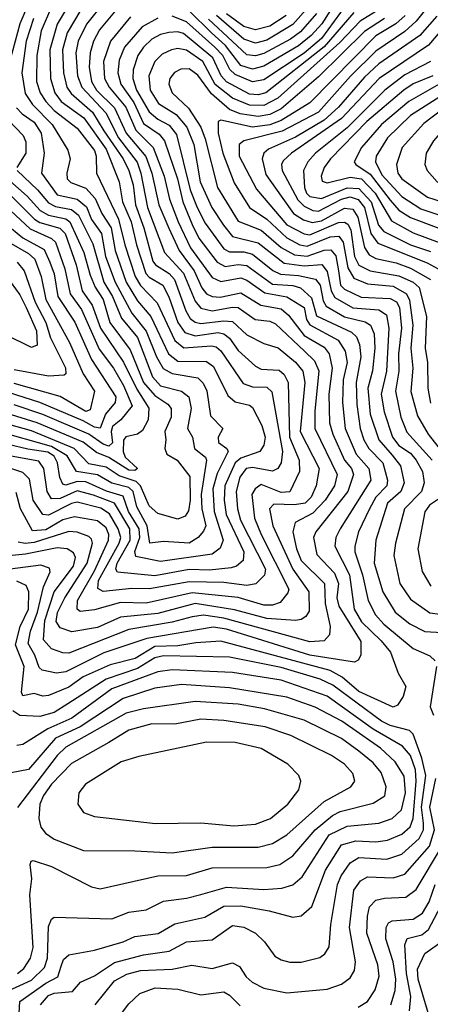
# Model space of a CAD drawing. Extents: x 1308313 to 1441400, y 959662 to 1036319.
# Tile 437 of 656: x 1374304 to 1375734, y 1018727 to 1022160. Entities that reach past the tile are written whole.
import ezdxf

# ---------------------------------------------------------------- set-up
doc = ezdxf.new("R2010")
doc.units = 0

msp = doc.modelspace()

# ---------------------------------------------------------------- linework, layer by layer
at = {"layer": '0CON10XD'}
for points in [[(1375417.2, 1022242.8), (1375356, 1022146), (1375319.6, 1022105), (1375275, 1022068.6), (1375155, 1021998.5), (1375115, 1021987.8), (1375075, 1022001), (1375020.6, 1022070.6), (1374971.8, 1022115), (1374895, 1022191.3)], [(1374335, 1022216.4), (1374304.5, 1022145.5), (1374272.4, 1022025)], [(1374415.2, 1022204.8), (1374379.1, 1022120.9), (1374363.5, 1022035), (1374363.1, 1021945), (1374375.7, 1021905), (1374394.9, 1021874.9), (1374425, 1021843.8), (1374505, 1021782.4), (1374564.7, 1021704.7), (1374570.8, 1021685), (1374571.6, 1021625), (1374648.9, 1021465), (1374670.6, 1021375), (1374706.6, 1021265), (1374725, 1021233), (1374783.3, 1021173.3), (1374845, 1021041.2), (1374875.9, 1021015.9), (1374972.7, 1021022.7), (1374989.1, 1021019.1), (1375005.3, 1021005.3), (1375082, 1020892), (1375115, 1020880.3), (1375165, 1020878.6), (1375182.3, 1020862.3), (1375219.2, 1020655), (1375214.8, 1020615), (1375203.6, 1020595), (1375185, 1020586.6), (1375115, 1020598.4), (1375093, 1020595), (1375070.5, 1020565), (1375058.4, 1020515)], [(1374480.1, 1022219.9), (1374435.4, 1022144.6), (1374409.6, 1022055), (1374411.2, 1021955), (1374426.4, 1021905), (1374449, 1021875), (1374527.6, 1021817.6), (1374605, 1021708.9), (1374651, 1021595), (1374662.4, 1021525), (1374692.5, 1021455), (1374710.7, 1021375), (1374743.3, 1021275), (1374755, 1021262), (1374802.7, 1021235), (1374824.1, 1021194.1), (1374855.1, 1021105), (1374879.5, 1021069.5), (1374915, 1021057.6), (1374995, 1021069.2), (1375015.4, 1021065.5), (1375035, 1021049.8), (1375065, 1021007.3), (1375125, 1020951.7), (1375145, 1020941.6), (1375208.1, 1020938.1), (1375225, 1020923.1), (1375238.7, 1020895), (1375243.8, 1020705), (1375277.8, 1020625), (1375279.3, 1020585), (1375245, 1020513.7), (1375215, 1020511.4), (1375145, 1020539.3), (1375124, 1020525), (1375112.2, 1020505), (1375122.5, 1020422.4), (1375145.4, 1020365), (1375241.3, 1020175), (1375238.5, 1020161.5), (1375211.6, 1020128.4), (1375185, 1020119.1), (1375155, 1020118.9)], [(1374598.7, 1022221.3), (1374537.4, 1022145), (1374508.1, 1022085), (1374499.9, 1022045), (1374505.1, 1021965), (1374520.4, 1021925), (1374604.7, 1021835), (1374648, 1021748), (1374713, 1021663), (1374726.6, 1021625), (1374749.8, 1021505), (1374808.7, 1021348.7), (1374875, 1021276.8), (1374915, 1021179.3), (1374935, 1021154.8), (1374975, 1021145.3), (1375045, 1021158.3), (1375065, 1021156.6), (1375124.7, 1021114.7), (1375175, 1021109.2), (1375195, 1021100), (1375295.7, 1021004.3)], [(1375444, 1022216), (1375355, 1022095.1), (1375295, 1022043.6), (1375155, 1021951), (1375115, 1021943.1), (1375055, 1021968.7), (1375036.4, 1021986.4), (1375011.5, 1022035), (1374984.4, 1022065), (1374885, 1022152.9), (1374835, 1022172.5)], [(1375309.8, 1022205), (1375255, 1022143.1), (1375165, 1022089.4), (1375125, 1022078.8), (1375085, 1022092.2), (1374989.4, 1022175)], [(1375745, 1022232.3), (1375685.2, 1022155), (1375645, 1022119.7), (1375545, 1022050.8), (1375456.7, 1021963.3), (1375345, 1021837.9), (1375218.8, 1021771.2), (1375085, 1021738.3), (1375068.1, 1021725), (1375068.5, 1021685), (1375129.4, 1021569.4), (1375235, 1021445.4), (1375295, 1021413.9), (1375315, 1021410.3), (1375415, 1021453), (1375435, 1021454.6), (1375447, 1021447), (1375457.6, 1021427.6), (1375470.8, 1021335), (1375485, 1021304), (1375525, 1021285.1), (1375625, 1021267.2), (1375674.8, 1021245), (1375695, 1021226.8), (1375720.5, 1021125), (1375716.8, 1021015), (1375724.3, 1020965), (1375725.5, 1020875), (1375735, 1020823.8)], [(1374690.1, 1022169.9), (1374620.4, 1022085), (1374596.5, 1022015), (1374599.5, 1021955), (1374616.1, 1021925), (1374674.5, 1021855), (1374708.5, 1021775), (1374769.2, 1021715), (1374807.4, 1021615), (1374826, 1021535), (1374856.5, 1021455), (1374899.3, 1021365), (1374975, 1021261.2), (1375005, 1021247.5), (1375075, 1021260.1), (1375095, 1021252.4), (1375157.6, 1021207.6), (1375235, 1021193.5), (1375295, 1021156.3), (1375303.6, 1021115), (1375315, 1021096), (1375413, 1021043), (1375437.9, 1021005), (1375444.2, 1020965), (1375430.7, 1020905), (1375428.7, 1020825), (1375438.3, 1020735), (1375475.6, 1020645.6), (1375520.6, 1020595), (1375526.9, 1020555), (1375420.2, 1020385), (1375405.6, 1020355), (1375402, 1020325), (1375452.8, 1020225), (1375468.6, 1020105), (1375495, 1020060.5), (1375563.2, 1019995), (1375595.2, 1019955), (1375622, 1019882), (1375648.8, 1019835), (1375639.3, 1019800.7), (1375620.2, 1019769.8), (1375605, 1019763.4), (1375485, 1019817.4), (1375427.4, 1019867.4), (1375385, 1019891.2), (1375005, 1019993.2), (1374917.9, 1019987.9), (1374855, 1019977.1), (1374775, 1019974.9), (1374706.5, 1019933.5), (1374619.7, 1019910.3), (1374525, 1019869), (1374475, 1019832.5), (1374405, 1019803.5), (1374385, 1019802), (1374355, 1019810.4), (1374315, 1019803), (1374310.5, 1019815), (1374320.2, 1019905), (1374290.3, 1019980.3), (1374305.5, 1020044.5), (1374334.9, 1020105), (1374336.4, 1020165), (1374327.5, 1020187.5), (1374295, 1020202.9)], [(1374517.1, 1022195), (1374469.8, 1022115), (1374453.5, 1022055), (1374457.4, 1021975), (1374468.6, 1021925), (1374483.5, 1021903.5), (1374557.5, 1021837.5), (1374597.6, 1021772.4)], [(1374640.5, 1022195), (1374582.3, 1022125), (1374561.1, 1022085), (1374550.3, 1022045), (1374546.7, 1021995), (1374554.7, 1021945), (1374572, 1021915), (1374635, 1021852.8), (1374674.8, 1021764.8), (1374743.2, 1021683.2), (1374764, 1021625), (1374788.8, 1021515), (1374823.7, 1021433.7), (1374859.4, 1021355), (1374912.1, 1021285), (1374939.2, 1021225), (1374955, 1021204.8), (1374975, 1021195.4), (1375003, 1021193), (1375075, 1021207.8), (1375144.5, 1021164.5), (1375215, 1021152.6), (1375240.1, 1021130.1), (1375295, 1021059.6), (1375365, 1021018.2), (1375382.3, 1020995), (1375392.4, 1020945), (1375380.5, 1020855), (1375382.7, 1020755), (1375394.6, 1020715), (1375435.7, 1020625), (1375459.4, 1020595), (1375467, 1020575), (1375447, 1020515), (1375335.7, 1020375), (1375327.9, 1020355), (1375339.5, 1020295), (1375400.2, 1020230.2)], [(1375468, 1022185), (1375365, 1022065.5), (1375161.9, 1021905), (1375135, 1021898.4), (1375105, 1021901.2), (1375025, 1021944), (1375006.2, 1021965), (1374977.4, 1022027.4), (1374875, 1022111.6), (1374855, 1022118), (1374823.9, 1022116.1), (1374795, 1022109.2), (1374765, 1022092.7), (1374735.2, 1022065), (1374716.1, 1022035), (1374699.6, 1021985), (1374697.8, 1021955), (1374710.6, 1021915), (1374755, 1021839.4), (1374785, 1021813.9), (1374825, 1021792.2), (1374850.3, 1021760.3), (1374897.6, 1021567.6), (1374922.6, 1021505), (1374950.6, 1021450.6), (1375015, 1021361.4), (1375035, 1021351), (1375085, 1021350.7), (1375115, 1021343.2), (1375186.1, 1021286.1), (1375212.6, 1021272.6), (1375275, 1021268.9), (1375335, 1021256), (1375350.5, 1021235), (1375360.6, 1021180.6), (1375371.7, 1021161.7), (1375435, 1021124.4), (1375507, 1021107), (1375526, 1021095), (1375538.6, 1021065), (1375540.7, 1021015), (1375533.5, 1020936.5), (1375517.2, 1020875), (1375525.3, 1020785), (1375555.4, 1020695), (1375601.4, 1020641.4), (1375630.5, 1020605), (1375643.7, 1020545), (1375632.1, 1020515), (1375584.9, 1020475), (1375544.2, 1020345), (1375539.3, 1020265), (1375569, 1020165), (1375612, 1020095), (1375663.4, 1020053.4), (1375715, 1020026.9), (1375775, 1020024)], [(1375545, 1022189.3), (1375490.1, 1022155), (1375419.4, 1022080.6), (1375203.7, 1021886.3), (1375155, 1021861.2), (1375105, 1021861.7), (1375045, 1021886.5), (1374984.8, 1021934.8), (1374942.1, 1022015), (1374885, 1022054.6), (1374855, 1022060.2), (1374833.5, 1022055), (1374800.3, 1022039.7), (1374774.9, 1022015.1), (1374754, 1021965), (1374759.3, 1021915), (1374787.9, 1021867.9), (1374849.6, 1021829.6), (1374886.1, 1021785), (1374910.3, 1021725), (1374932.6, 1021595), (1374973.3, 1021505), (1375014.2, 1021444.2), (1375045, 1021404.5), (1375135, 1021382.3), (1375225, 1021310.8), (1375295, 1021302), (1375356.4, 1021306.4), (1375375, 1021282.9), (1375388.9, 1021215), (1375402.2, 1021192.2), (1375465, 1021155.1), (1375555, 1021148.7), (1375581.2, 1021131.2), (1375589.9, 1021085), (1375581.6, 1020935), (1375563.7, 1020855), (1375573.4, 1020793.4), (1375602.1, 1020705), (1375625, 1020675.8), (1375665, 1020648.6), (1375684.8, 1020625), (1375706.7, 1020585), (1375712.4, 1020545), (1375703.7, 1020515), (1375644, 1020455), (1375612.6, 1020335), (1375607.8, 1020292.2), (1375627.8, 1020195), (1375665, 1020139.3), (1375732.6, 1020092.6), (1375838.2, 1020078.2)], [(1375338.5, 1022181.5), (1375281.8, 1022118.2), (1375247.6, 1022092.4), (1375155, 1022041.9), (1375125, 1022033.8), (1375095, 1022037.4), (1374962.3, 1022162.3)], [(1375647.1, 1022175), (1375613.7, 1022146.3), (1375545, 1022104.1), (1375315, 1021870.3), (1375215, 1021808.8), (1375175, 1021794.2), (1375115.3, 1021785.3), (1375005, 1021810.3), (1374995, 1021805.6), (1374995.2, 1021765), (1375011.6, 1021695), (1375051.1, 1021591.1), (1375105.1, 1021505.1), (1375165, 1021465.1), (1375235, 1021399.3), (1375280, 1021375), (1375305, 1021370.5), (1375385, 1021403), (1375415.5, 1021405.5), (1375431.2, 1021385), (1375447.3, 1021295), (1375468.5, 1021258.5), (1375515, 1021239), (1375605, 1021231.1), (1375651.6, 1021205), (1375662.2, 1021182.2), (1375673.4, 1021095), (1375666, 1021015), (1375672.9, 1020945), (1375665.9, 1020864.1), (1375689.4, 1020779.4), (1375726.8, 1020715), (1375815, 1020602.4)], [(1375232.3, 1022175), (1375175, 1022137.9), (1375125.3, 1022124.7), (1375085, 1022137.1), (1375025, 1022180.6)], [(1375756.9, 1022173.1), (1375697.2, 1022105), (1375555, 1022006.2), (1375505, 1021959.9), (1375415.1, 1021854.9), (1375365, 1021809.6), (1375265, 1021751.1), (1375170.7, 1021709.3), (1375154.6, 1021695.4), (1375149.1, 1021675), (1375161.1, 1021621.1), (1375215.1, 1021545), (1375257.8, 1021485), (1375292.9, 1021462.9), (1375323, 1021453), (1375355, 1021458.5), (1375435, 1021502.6), (1375465, 1021499.4), (1375482.2, 1021472.2), (1375505, 1021366.1), (1375520.8, 1021340.8), (1375545, 1021328.2), (1375615, 1021312.4), (1375665, 1021293.6), (1375734.9, 1021254.9)], [(1376185, 1022174.2), (1376086.6, 1022085), (1375978.8, 1021911.2), (1375905, 1021847.7), (1375815, 1021801.4), (1375768.4, 1021765), (1375745, 1021738.2), (1375720, 1021695), (1375714.7, 1021655), (1375723.3, 1021635), (1375757.6, 1021595), (1375812.1, 1021565), (1375887.2, 1021547.2), (1375975, 1021510), (1376017.9, 1021485), (1376085, 1021429.5), (1376135, 1021402.3), (1376185, 1021391), (1376315, 1021383.3)], [(1374352.1, 1022165), (1374326.7, 1022085), (1374311.5, 1021975), (1374322.9, 1021902.9), (1374348.4, 1021865), (1374417.6, 1021795), (1374471.8, 1021705), (1374479.7, 1021675), (1374468.4, 1021625), (1374470, 1021605), (1374482.8, 1021592.8), (1374535, 1021572.7), (1374567.4, 1021537.4), (1374590.6, 1021485), (1374622.4, 1021435), (1374636.5, 1021355), (1374675.5, 1021245), (1374715, 1021180.3), (1374760.5, 1021125), (1374822.4, 1020995), (1374855, 1020970.1), (1374955, 1020969), (1374978.8, 1020951.2), (1375029.7, 1020849.7), (1375055, 1020828.4), (1375105, 1020816.3), (1375115, 1020808.5), (1375147, 1020745), (1375158.8, 1020705), (1375155, 1020676.9), (1375141.1, 1020655), (1375075, 1020631.4), (1375054.7, 1020615), (1375018.9, 1020535), (1375015.9, 1020485), (1375023.9, 1020435), (1375084.5, 1020305), (1375082.8, 1020275), (1375059.2, 1020255), (1375041.3, 1020248.7), (1374965, 1020241.2), (1374895, 1020243.3), (1374775, 1020221.5), (1374645, 1020233.7), (1374639, 1020245), (1374643.9, 1020265), (1374689.1, 1020345), (1374688.2, 1020385), (1374634.2, 1020474.2), (1374561.9, 1020501.9), (1374505, 1020517.6), (1374445, 1020490.5), (1374415, 1020489.8), (1374399.6, 1020515), (1374388.8, 1020595), (1374370.5, 1020620.5), (1374055, 1020677.5)], [(1374785, 1022165.1), (1374731.2, 1022135), (1374669.2, 1022065), (1374651, 1022019), (1374646.1, 1021975), (1374656.4, 1021935), (1374701.4, 1021871.4), (1374735, 1021798.7), (1374790.6, 1021760.6), (1374808.5, 1021738.5), (1374853.4, 1021605), (1374872.9, 1021525), (1374905, 1021445.7), (1374928.5, 1021398.5), (1374992.4, 1021315), (1375020.1, 1021300.1), (1375065, 1021306.9), (1375095, 1021303), (1375185, 1021238.5), (1375255, 1021233.8), (1375282.3, 1021225), (1375320.7, 1021190.7), (1375337.9, 1021127.9), (1375460.3, 1021070.3), (1375477.7, 1021055), (1375487.8, 1021027.8), (1375492.4, 1020985), (1375476.5, 1020895), (1375478.2, 1020818.2), (1375489.8, 1020735), (1375503.3, 1020695), (1375520.6, 1020665), (1375568.5, 1020615), (1375585.4, 1020555), (1375582.4, 1020535), (1375544.6, 1020495), (1375522.2, 1020455), (1375484.5, 1020375), (1375471.2, 1020325), (1375471.8, 1020305), (1375497.9, 1020225), (1375517.3, 1020135), (1375543.8, 1020085), (1375572.3, 1020052.3), (1375675, 1019968.4), (1375732.1, 1019942.1), (1375750.9, 1019925)], [(1375575.2, 1022165), (1375505, 1022118.9), (1375345, 1021960.7), (1375215, 1021849.5), (1375175, 1021830.3), (1375135, 1021822.6), (1375072.3, 1021832.3), (1375035, 1021847.3), (1374972.2, 1021902.2), (1374925, 1021966.5), (1374895, 1021989.2), (1374865, 1021987.4), (1374843.6, 1021976.4), (1374827.4, 1021955), (1374823.4, 1021935), (1374835.8, 1021905), (1374891.7, 1021851.7), (1374935.1, 1021785), (1374950.6, 1021745), (1374992.7, 1021575), (1375065, 1021457.7), (1375145, 1021426.4), (1375215, 1021366.2), (1375261, 1021341), (1375305, 1021336.3), (1375365, 1021357), (1375387.6, 1021357.6), (1375405, 1021336.6), (1375415, 1021284.4), (1375421.9, 1021235), (1375435, 1021220.3), (1375493.4, 1021193.4), (1375595, 1021187.7), (1375616.4, 1021176.4), (1375627.1, 1021157.1), (1375634.1, 1021085), (1375622.9, 1020995), (1375624.5, 1020935), (1375613.2, 1020865), (1375631.2, 1020775), (1375652.7, 1020722.7), (1375740.5, 1020625)], [(1375787.8, 1022142.2), (1375728.4, 1022071.6), (1375556.6, 1021955), (1375424.6, 1021815.4), (1375250.9, 1021695), (1375221.4, 1021668.6), (1375216, 1021655), (1375218.7, 1021635), (1375272.6, 1021532.6), (1375295, 1021510.2), (1375325, 1021495.3), (1375345, 1021492.8), (1375425, 1021534.4), (1375455, 1021542.9), (1375483.2, 1021533.2), (1375504.8, 1021505.2), (1375527.5, 1021415), (1375551.1, 1021381.1), (1375722.9, 1021312.9), (1375761.6, 1021291.6)], [(1375735, 1022014.6), (1375645, 1021968.2), (1375576.1, 1021915), (1375445, 1021783.6), (1375334.8, 1021695), (1375307.5, 1021665), (1375292.4, 1021635), (1375296.3, 1021575), (1375303.4, 1021555), (1375314.4, 1021544.4), (1375355, 1021537), (1375445, 1021573.9), (1375485, 1021571.4), (1375528.4, 1021525), (1375554.4, 1021444.4), (1375572.3, 1021422.3), (1375665, 1021374.9), (1375735, 1021352.4)], [(1375743.5, 1021965), (1375675, 1021936.6), (1375641.6, 1021915), (1375512.9, 1021805), (1375386.6, 1021675), (1375364.1, 1021645), (1375354.4, 1021614.4), (1375357.6, 1021597.6), (1375375, 1021591.5), (1375455, 1021611.1), (1375495.2, 1021605.2), (1375542.5, 1021555), (1375599.1, 1021459.1), (1375675, 1021417.3), (1375815, 1021365.1)], [(1375781.7, 1021945), (1375658.9, 1021875), (1375563.9, 1021795), (1375495.2, 1021715), (1375468.8, 1021665), (1375474.7, 1021655), (1375525, 1021621.5), (1375595, 1021531.1), (1375625, 1021496.2), (1375665, 1021470.4), (1375835, 1021407.1)], [(1375792.6, 1021907.4), (1375665, 1021826.8), (1375585, 1021748.8), (1375545.5, 1021685), (1375543.4, 1021665), (1375565, 1021619), (1375635, 1021543.8), (1375700.7, 1021500.7), (1375855, 1021450.1)], [(1374293.5, 1021853.5), (1374312.5, 1021832.5), (1374355, 1021802.9), (1374379.7, 1021765), (1374390, 1021695), (1374380.4, 1021625), (1374435, 1021550), (1374505, 1021534.5), (1374537.4, 1021507.4), (1374555, 1021463.6), (1374588.8, 1021415), (1374602.9, 1021335), (1374636.3, 1021245), (1374695, 1021136.7), (1374744.4, 1021074.4), (1374780.6, 1020985), (1374804.3, 1020944.3), (1374835, 1020926.1), (1374925, 1020911.2), (1374943.2, 1020893.2), (1374956.2, 1020866.2), (1374969, 1020779), (1375012.3, 1020735), (1374995.7, 1020705), (1374996.1, 1020686.1), (1375025.7, 1020665.7), (1375030.4, 1020655), (1374991.5, 1020578.5), (1374976.4, 1020525), (1374981.1, 1020445), (1375012.8, 1020345), (1375002.1, 1020317.9), (1374975, 1020296.3), (1374795, 1020271.6), (1374709, 1020289), (1374705.9, 1020305.9), (1374722.8, 1020355), (1374720.5, 1020385), (1374682.9, 1020445), (1374665, 1020499), (1374606.9, 1020516.9), (1374535, 1020548.9), (1374505, 1020549.9), (1374465, 1020537), (1374455, 1020540.4), (1374444, 1020564), (1374436.5, 1020615), (1374425, 1020637.9), (1374402.4, 1020652.4), (1374332.8, 1020662.8), (1374194.5, 1020695)], [(1375774.4, 1021845.6), (1375711.2, 1021798.8), (1375635.7, 1021715), (1375616.5, 1021655), (1375620.8, 1021625), (1375634.8, 1021605), (1375725, 1021541.1), (1375881.6, 1021491.6)], [(1374265, 1021809.6), (1374316.2, 1021756.2), (1374326.3, 1021735), (1374326.1, 1021695), (1374295, 1021645.4)], [(1374597.6, 1021772.4), (1374664.9, 1021675), (1374684.7, 1021635), (1374699.5, 1021585), (1374708.1, 1021515), (1374737.2, 1021435), (1374768.2, 1021318.2), (1374777.1, 1021305), (1374825, 1021275.6), (1374843.7, 1021255), (1374882.8, 1021145), (1374898.4, 1021118.4), (1374915, 1021105.1), (1374935, 1021100.9), (1375015, 1021110.5), (1375045, 1021107.6), (1375095, 1021061.9), (1375155, 1021031.2), (1375205, 1021015.7), (1375265, 1020965.9), (1375289.8, 1020935), (1375297.5, 1020895), (1375281.4, 1020725), (1375346.9, 1020595), (1375336.7, 1020535), (1375319.8, 1020495), (1375298.4, 1020475), (1375261.8, 1020468.2), (1375188.9, 1020471.1), (1375173.9, 1020455), (1375185.4, 1020395), (1375255, 1020244.2), (1375311.4, 1020165), (1375312.3, 1020097.7), (1375300.7, 1020079.3), (1375285, 1020069.5), (1375264.4, 1020065.6), (1375165, 1020072.4), (1375052.5, 1020102.5), (1374915, 1020125.3), (1374785, 1020090.4), (1374655, 1020076.5), (1374575, 1020041.3), (1374485.9, 1020025.9), (1374445, 1020040.2), (1374431.9, 1020061.9), (1374436.5, 1020093.5), (1374461.6, 1020145), (1374539.8, 1020265), (1374558.4, 1020335), (1374555, 1020349.2), (1374545, 1020358.8), (1374505, 1020372.9), (1374475, 1020375.9), (1374355, 1020337.2), (1374324, 1020334), (1374299.1, 1020339.1)], [(1374239.7, 1021625), (1374329.9, 1021545), (1374375.5, 1021495), (1374405, 1021479.3), (1374465, 1021465.5), (1374479.2, 1021455), (1374528.2, 1021348.2), (1374550.2, 1021269.8), (1374567.2, 1021227.2), (1374595.3, 1021185), (1374618.6, 1021105), (1374689.2, 1021009.2), (1374735, 1020895.8), (1374775, 1020849.5), (1374820.3, 1020820.3), (1374831.3, 1020805), (1374831.9, 1020775), (1374809.8, 1020725), (1374813.8, 1020695), (1374809.6, 1020665), (1374816.7, 1020645), (1374852.9, 1020625), (1374897, 1020567), (1374898.1, 1020485), (1374892.7, 1020447.3), (1374880.3, 1020429.7), (1374855, 1020418.8), (1374785, 1020438), (1374755, 1020465.8), (1374725.3, 1020535), (1374710.1, 1020550.1), (1374650.4, 1020570.4), (1374605, 1020600.2), (1374545, 1020612), (1374494.6, 1020664.6), (1374345, 1020727), (1374215, 1020762.3)], [(1374295.2, 1021635), (1374366.7, 1021566.7), (1374405, 1021521.3), (1374429.5, 1021509.5), (1374485, 1021498.7), (1374508.7, 1021478.7), (1374558.5, 1021378.5), (1374597.3, 1021245), (1374627.6, 1021195), (1374659.1, 1021119.1), (1374715, 1021052.4), (1374766.3, 1020915), (1374795, 1020883.3), (1374867.3, 1020865), (1374893.4, 1020845), (1374901.8, 1020805), (1374889, 1020735), (1374906.7, 1020705), (1374913.3, 1020665), (1374951.1, 1020635), (1374955.2, 1020625), (1374936.4, 1020505), (1374938.8, 1020455), (1374952.4, 1020395), (1374945, 1020376.6), (1374925.3, 1020355), (1374894.3, 1020335), (1374805, 1020340.4), (1374758.1, 1020335), (1374748, 1020395), (1374712.2, 1020462.2), (1374699.3, 1020515), (1374685, 1020529), (1374625, 1020543.8), (1374575, 1020573.5), (1374502.4, 1020585), (1374470.1, 1020640.1), (1374415, 1020671.7), (1374225, 1020725.3)], [(1374255.9, 1021565), (1374355.4, 1021465), (1374375, 1021452.9), (1374443.7, 1021433.7), (1374462.8, 1021415), (1374501.6, 1021305), (1374522.3, 1021215), (1374556.8, 1021165), (1374585.9, 1021085), (1374665.9, 1020965.9), (1374712.5, 1020872.5), (1374753.9, 1020806.1)], [(1374239.7, 1021525), (1374341.1, 1021431.1), (1374415, 1021397.1), (1374429, 1021385), (1374462.1, 1021292.1), (1374480.4, 1021205), (1374520, 1021150), (1374581.7, 1021011.7), (1374631.4, 1020945), (1374665.7, 1020885), (1374696.6, 1020813.4), (1374656.1, 1020765), (1374628.1, 1020741.9), (1374623.2, 1020725), (1374627.6, 1020685), (1374615, 1020673.2), (1374595, 1020680.6), (1374545.6, 1020715), (1374385, 1020783.8), (1374285, 1020817.1)], [(1374235.5, 1021465), (1374315, 1021399.9), (1374389.3, 1021359.3), (1374409.7, 1021315), (1374424.1, 1021274.1), (1374437.3, 1021195), (1374496.2, 1021106.2), (1374553.9, 1020975), (1374638.7, 1020845), (1374636.5, 1020825), (1374603.4, 1020785), (1374584.3, 1020735.7), (1374565, 1020739.2), (1374525, 1020762.2), (1374375, 1020825.7), (1374155, 1020895.4)], [(1374267, 1021385), (1374335, 1021344.6), (1374356.9, 1021325), (1374378.8, 1021265), (1374394.9, 1021185), (1374477.8, 1021035), (1374525.4, 1020925), (1374564.3, 1020865), (1374549.5, 1020800.5), (1374535, 1020794.7), (1374445, 1020846.4), (1374285, 1020892.2)], [(1374295.6, 1021315), (1374320.2, 1021285), (1374357.8, 1021175), (1374395.3, 1021105), (1374411.2, 1021051.2), (1374463.6, 1020946.4), (1374465.3, 1020925), (1374459.1, 1020920.9), (1374405, 1020917.8), (1374285, 1020940)], [(1374244.4, 1021285), (1374305, 1021200.8), (1374326.9, 1021156.8), (1374363, 1021075), (1374365.2, 1021025), (1374345, 1021017.7), (1374253.3, 1021063.2)], [(1375295.7, 1021004.3), (1375331, 1020971), (1375345.9, 1020935.9), (1375331.7, 1020795), (1375332.4, 1020735), (1375410.3, 1020575), (1375400.4, 1020535), (1375367.7, 1020485), (1375325, 1020439.6), (1375263.2, 1020406.8), (1375255.2, 1020375), (1375268.4, 1020315), (1375284.9, 1020275), (1375365.6, 1020195), (1375367.6, 1020125), (1375385.9, 1020044.1), (1375382.8, 1020015), (1375365, 1019994.8), (1375315, 1019991.4), (1375015, 1020073.7), (1374945, 1020083.8), (1374905, 1020078.7), (1374835, 1020059.3), (1374685, 1020033.9), (1374475, 1019951.9), (1374455, 1019952.2), (1374415, 1019966.9), (1374387.7, 1019997.7), (1374391.5, 1020065), (1374424.5, 1020165.5), (1374491.6, 1020255), (1374498.2, 1020285), (1374491.9, 1020301.9), (1374469.4, 1020315), (1374435, 1020319), (1374325, 1020296.4), (1374255, 1020289.5)], [(1374753.9, 1020806.1), (1374752.1, 1020765), (1374732.6, 1020727.4), (1374715, 1020714.8), (1374673.9, 1020706.1), (1374665.5, 1020694.5), (1374664.2, 1020655), (1374671.5, 1020635), (1374714.6, 1020595), (1374705, 1020588.6), (1374685, 1020589.9), (1374615, 1020634.2), (1374571.3, 1020651.3), (1374525, 1020687.8), (1374364.9, 1020754.9), (1374257.8, 1020787.8)], [(1375058.4, 1020515), (1375062.8, 1020455), (1375073.5, 1020415), (1375160, 1020245), (1375156.5, 1020223.5), (1375126.4, 1020193.6), (1375095, 1020187), (1375015, 1020198.5), (1374895, 1020200.8), (1374756.1, 1020176.1), (1374695, 1020176.9), (1374595, 1020166.7), (1374576.8, 1020176.8), (1374578.4, 1020205), (1374650.8, 1020335), (1374656.4, 1020355), (1374647.8, 1020385), (1374616.8, 1020436.8), (1374587.4, 1020457.4), (1374505, 1020477.7), (1374485, 1020473.8), (1374405, 1020432.8), (1374385, 1020434.5), (1374351.6, 1020485), (1374338.4, 1020558.4), (1374315, 1020581.1), (1374175, 1020627.8)], [(1375155, 1020118.9), (1375065, 1020146.2), (1374905, 1020161.8), (1374744.5, 1020125.5), (1374655, 1020128), (1374565, 1020102.2), (1374515, 1020097.4), (1374504.2, 1020105), (1374505.5, 1020135), (1374565, 1020238.6), (1374613.8, 1020345), (1374615.3, 1020365), (1374605, 1020388.8), (1374575, 1020413.1), (1374495, 1020427.4), (1374455, 1020416.6), (1374395, 1020381.3), (1374348.6, 1020378.6), (1374306.8, 1020455), (1374292.2, 1020512.2)], [(1375787.6, 1020505), (1375731.9, 1020468.1), (1375715.7, 1020444.3), (1375691.3, 1020315), (1375705.8, 1020235.8), (1375736.5, 1020185)], [(1375400.2, 1020230.2), (1375414.1, 1020195), (1375408.7, 1020145), (1375416.1, 1020115), (1375492.6, 1019992.6), (1375491.8, 1019945), (1375482.9, 1019927.1), (1375469.7, 1019920.3), (1375314.7, 1019944.7), (1375025, 1020035.5), (1374977.9, 1020042.1), (1374747.5, 1020002.5), (1374596.9, 1019953.1), (1374465, 1019886), (1374432.2, 1019882.2), (1374382.5, 1019892.5), (1374371.9, 1019901.9), (1374357.5, 1019945), (1374334.2, 1019985), (1374341.5, 1020028.5), (1374366.1, 1020095), (1374387.1, 1020182.9), (1374411, 1020235), (1374408.3, 1020248.3), (1374378.1, 1020258.1), (1374245, 1020240.5)], [(1374376.7, 1018725), (1374405, 1018757.5), (1374425, 1018766), (1374488.4, 1018771.6), (1374515.8, 1018804.2), (1374565, 1018826.1), (1374635, 1018872.6), (1374735, 1018899.3), (1374825, 1018912.6), (1374885, 1018945.2), (1374975, 1018952.4), (1375045, 1019001.9), (1375085, 1018996.1), (1375125.5, 1018975.5), (1375156.9, 1018945), (1375192.5, 1018895), (1375215, 1018881.8), (1375245, 1018874.7), (1375285, 1018874.7), (1375349.6, 1018890.4), (1375367.2, 1018902.8), (1375382.1, 1018927.9), (1375388, 1019005), (1375411.3, 1019145), (1375423.8, 1019175), (1375455, 1019220.5), (1375485, 1019239), (1375582.8, 1019232.8), (1375635, 1019250.5), (1375695.4, 1019305), (1375710.9, 1019335), (1375710.9, 1019359.1), (1375704, 1019415), (1375718.1, 1019525), (1375705.3, 1019585.3), (1375675, 1019669.4), (1375661.5, 1019681.5), (1375595, 1019699), (1375564.3, 1019714.3), (1375395, 1019840.3), (1375351.2, 1019861.2), (1375215, 1019901.1), (1375035, 1019937.8), (1374805, 1019941.8), (1374775, 1019934.9), (1374715, 1019897.8), (1374605, 1019860.5), (1374471.9, 1019775), (1374424.1, 1019745), (1374375, 1019731.3), (1374305, 1019733.9), (1374280.6, 1019750.6)], [(1375755.6, 1019905), (1375733.8, 1019765), (1375745.4, 1019735.4)], [(1374301, 1018675), (1374305, 1018737.1), (1374395, 1018801.3), (1374436.8, 1018823.2), (1374449.3, 1018860.7), (1374456.6, 1018883.4), (1374475, 1018899.7), (1374565, 1018916.2), (1374665, 1018945.6), (1374705, 1018963.5), (1374786.4, 1018973.6), (1374845, 1019007.8), (1374948.7, 1019031.3), (1375015, 1019069.2), (1375075, 1019070.3), (1375173.4, 1019053.4), (1375255, 1019031.1), (1375285, 1019036.2), (1375321.2, 1019068.8), (1375369, 1019195), (1375425, 1019283.2), (1375475, 1019297.6), (1375545, 1019294.2), (1375585, 1019299.2), (1375635, 1019320.5), (1375664.5, 1019345.5), (1375675.1, 1019374.9), (1375685.4, 1019505), (1375682.3, 1019545), (1375665, 1019594.3), (1375637.6, 1019627.6), (1375535, 1019686.2), (1375375, 1019801.7), (1375215, 1019857.2), (1375045, 1019884.3), (1374835, 1019893.8), (1374785, 1019886.2), (1374625, 1019827.2), (1374485.6, 1019725), (1374402.5, 1019687.5), (1374315, 1019632.8), (1374295, 1019629.5)], [(1374251.4, 1018768.6), (1374345, 1018811.5), (1374391.2, 1018855), (1374401.6, 1018888.4), (1374405, 1018998.8), (1374415, 1019024.4), (1374425, 1019030.9), (1374625, 1019025.7), (1374685, 1019049), (1374745, 1019056.8), (1374805, 1019087.1), (1374885, 1019096.9), (1374935, 1019110.2), (1375025, 1019136.1), (1375155, 1019127.7), (1375217.5, 1019132.5), (1375255, 1019143.8), (1375288.3, 1019171.7), (1375382.1, 1019317.9), (1375445, 1019348.5), (1375555, 1019359.2), (1375601.8, 1019375), (1375634.2, 1019405.8), (1375648.1, 1019465), (1375643.1, 1019523.1), (1375612.4, 1019572.4), (1375560.4, 1019620.4), (1375426.2, 1019715), (1375333, 1019763), (1375235, 1019798.2), (1375035, 1019830.4), (1374867.9, 1019842.1), (1374775, 1019830), (1374665, 1019793.8), (1374515.2, 1019694.8), (1374429.3, 1019655), (1374334.5, 1019545.5), (1374274.7, 1019534.7)], [(1374296.8, 1018835), (1374318.4, 1018851.6), (1374341.9, 1018888.1), (1374351.1, 1018925), (1374339.4, 1019109.4), (1374346.5, 1019165), (1374341.3, 1019215), (1374344, 1019226), (1374351.8, 1019228.2), (1374415, 1019207.6), (1374555, 1019137.4), (1374585, 1019130), (1374785, 1019174.8), (1374885, 1019176), (1374975, 1019203.3), (1375165, 1019203.7), (1375210.5, 1019215), (1375255, 1019245.2), (1375333.7, 1019335), (1375394.1, 1019385.9), (1375420.4, 1019399.6), (1375535, 1019429), (1375575.5, 1019454.5), (1375580.2, 1019485), (1375563.1, 1019535), (1375535, 1019569), (1375485, 1019609.7), (1375425, 1019653.8), (1375295, 1019717.7), (1375157.4, 1019757.4), (1375065, 1019773.9), (1374915, 1019783.6), (1374735, 1019757.6), (1374675, 1019742.3), (1374465, 1019623.5), (1374435, 1019595.2), (1374296.6, 1019413.4)], [(1374835, 1019254.8), (1374974.5, 1019275.5), (1375135, 1019274.8), (1375185, 1019288.1), (1375235, 1019318.3), (1375365.1, 1019434.9), (1375457.9, 1019485), (1375471.1, 1019505), (1375465, 1019532.2), (1375435, 1019564.1), (1375389.6, 1019595), (1375248.5, 1019665), (1375158.6, 1019695), (1375015, 1019716.9), (1374935, 1019721.9), (1374845, 1019704), (1374764.7, 1019704.7), (1374685, 1019683.3), (1374615, 1019640), (1374485, 1019566.3), (1374414.8, 1019495), (1374387, 1019455), (1374374.5, 1019425), (1374371.5, 1019375), (1374377.6, 1019345), (1374393.7, 1019323.7), (1374425, 1019302.6), (1374526.9, 1019263.1), (1374705, 1019262.9), (1374835, 1019254.8)], [(1375050.6, 1019349.4), (1375125, 1019354.8), (1375177.3, 1019375), (1375238.2, 1019425), (1375276.2, 1019475), (1375283.3, 1019505), (1375276.5, 1019525), (1375237.8, 1019565), (1375145, 1019618.8), (1375055, 1019640.4), (1374955, 1019641.6), (1374719, 1019591), (1374657.9, 1019572.1), (1374533.3, 1019495), (1374510.5, 1019465), (1374506.7, 1019425), (1374526.2, 1019396.2), (1374565, 1019382.5), (1374777.3, 1019357.3), (1374935, 1019359.7), (1375050.6, 1019349.4)], [(1374567.5, 1018725), (1374635, 1018808.5), (1374677.9, 1018832.1), (1374724.9, 1018845.1), (1374835, 1018849.7), (1374903.4, 1018863.4), (1374975, 1018851.8), (1375045, 1018871.8), (1375069.4, 1018859.4), (1375093.1, 1018823.1), (1375114.1, 1018804.1), (1375155, 1018783.7), (1375235, 1018767.6), (1375375, 1018779.5), (1375425, 1018797.6), (1375455, 1018819.6), (1375469.7, 1018845), (1375474.3, 1018875), (1375452.5, 1018995), (1375468.2, 1019125), (1375491.7, 1019158.3), (1375515, 1019171.7), (1375605, 1019168), (1375645, 1019180.6), (1375731.5, 1019278.5), (1375748.3, 1019335), (1375732.2, 1019415), (1375753.3, 1019515)], [(1375482.9, 1018717.1), (1375515, 1018737.5), (1375542.4, 1018777.6), (1375556.5, 1018825), (1375551.4, 1018865), (1375513.7, 1018975), (1375515.4, 1019034.6), (1375522.7, 1019067.3), (1375545, 1019090), (1375575, 1019097.8), (1375649, 1019101), (1375685, 1019127.6), (1375772.7, 1019275)], [(1375662.3, 1018705), (1375665.9, 1018755), (1375650.8, 1018835), (1375645.5, 1018934.5), (1375653.4, 1018956.6), (1375705, 1018969.2), (1375727.9, 1018987.9), (1375845, 1019210), (1375855, 1019223.1), (1375875, 1019221.2), (1375945, 1019143.2), (1375984.5, 1019075), (1376005, 1019014.4), (1376027, 1018987), (1376074.2, 1018964.2), (1376185.5, 1018945.5), (1376192.3, 1018932.2), (1376191.6, 1018875), (1376206.2, 1018846.2), (1376335, 1018746.8), (1376370.6, 1018730.6), (1376455, 1018711.7)], [(1375596.6, 1018725), (1375612.3, 1018775), (1375614.2, 1018815), (1375605.1, 1018875), (1375579.5, 1018955), (1375580.2, 1018995), (1375588.8, 1019011.2), (1375601.2, 1019018.8), (1375675, 1019024.5), (1375707.3, 1019045), (1375730.5, 1019085), (1375750.9, 1019145)], [(1375756.5, 1018596.5), (1375692.2, 1018815), (1375689.9, 1018849.9), (1375715, 1018903.9), (1375762.3, 1018937.7), (1375781, 1018995), (1375795, 1019017.2), (1375835, 1019050), (1375875, 1019069.1), (1375885, 1019066.9), (1375925, 1019029.1), (1375934.8, 1019004.8), (1375942.2, 1018955), (1375955.3, 1018935), (1376015, 1018886.8), (1376087.9, 1018857.9), (1376190.2, 1018745), (1376262.5, 1018695)], [(1374648.8, 1018681.2), (1374685, 1018729.1), (1374722.7, 1018765), (1374775.8, 1018784.2), (1374855, 1018779.8), (1374935, 1018759.8), (1375015, 1018771.1), (1375035, 1018759.2), (1375071.9, 1018721.9)]]:
    msp.add_lwpolyline(points, dxfattribs=at)

doc.saveas('drawing.dxf')
